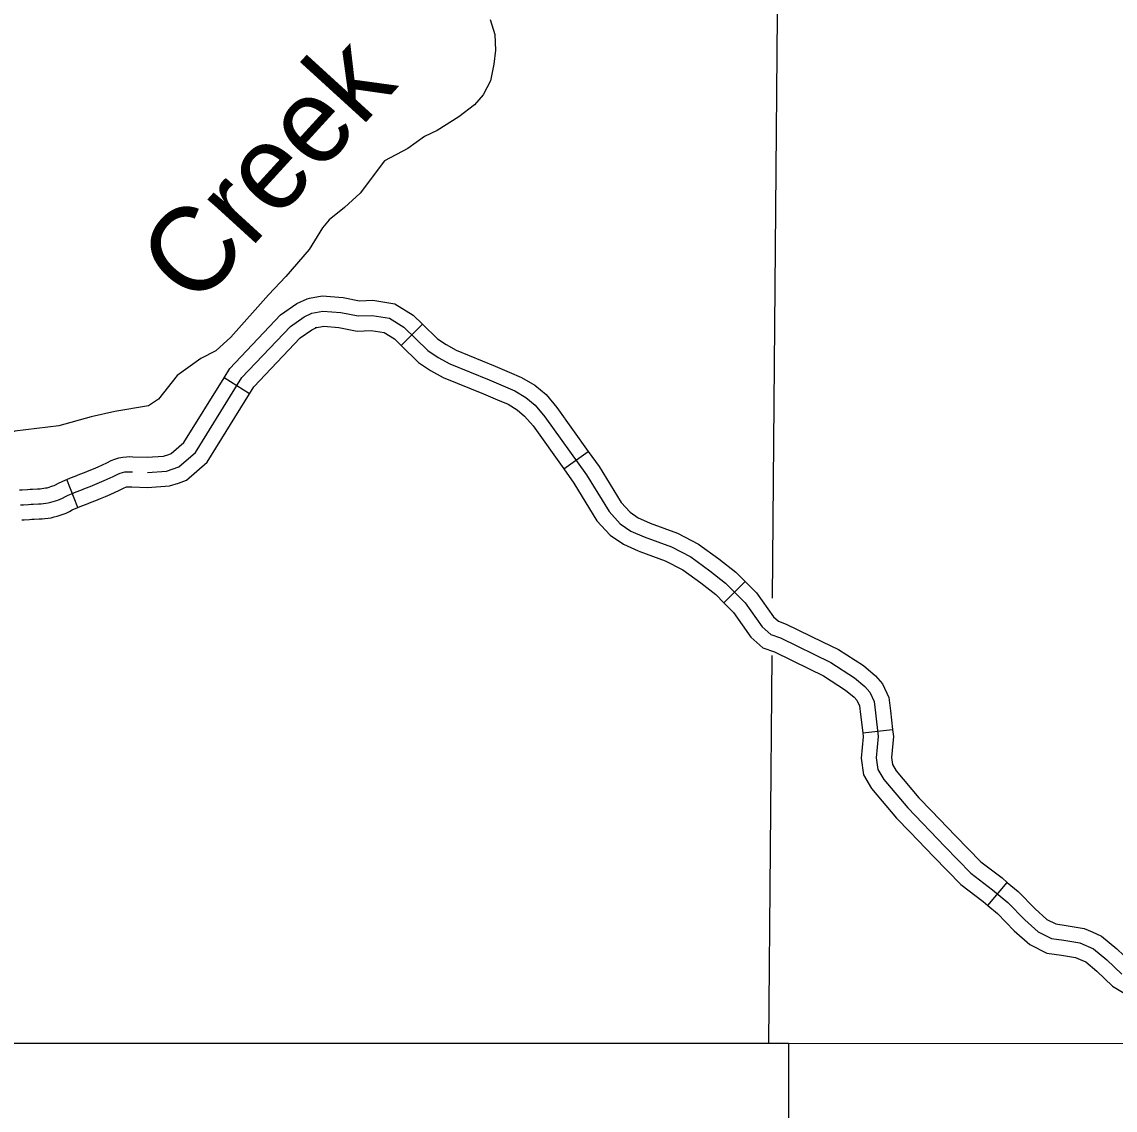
# Model space of a CAD drawing. Extents: x -19 to 366, y -4 to 359.
# Drawn here: x 135.666 to 136.698, y 197.983 to 199.01 of the extents above; entities that cross this region are included whole.
import ezdxf

# ---------------------------------------------------------------- set-up
doc = ezdxf.new("R2010")
doc.units = 0
for name, color, linetype in [('Level 35', 7, 'Continuous'), ('Level 4', 7, 'Continuous'), ('Level 45', 7, 'Continuous'), ('Level 5', 7, 'Continuous'), ('Level 60', 7, 'Continuous')]:
    doc.layers.add(name, color=color, linetype=linetype)

msp = doc.modelspace()

# ---------------------------------------------------------------- linework, layer by layer
at = {"layer": 'Level 35'}
for points in [[(136.108, 199.0123), (136.1126, 198.9983), (136.1131, 198.9835), (136.1116, 198.9702), (136.1083, 198.9546), (136.1015, 198.9413), (136.0932, 198.9318), (136.0785, 198.9207), (136.0582, 198.9078), (136.0461, 198.902), (136.0303, 198.8906), (136.0084, 198.8791), (135.9854, 198.8487), (135.9708, 198.835), (135.9561, 198.8235), (135.95, 198.8159), (135.9373, 198.7954), (135.9154, 198.7699), (135.8989, 198.7527), (135.8635, 198.7128), (135.8492, 198.6998), (135.8352, 198.6926)], [(135.8352, 198.6926), (135.813, 198.6765), (135.7953, 198.6541), (135.7859, 198.648), (135.7542, 198.6426), (135.7319, 198.6375), (135.7013, 198.6291), (135.6597, 198.624), (135.6405, 198.6156), (135.6231, 198.606), (135.5888, 198.582), (135.5534, 198.553), (135.5044, 198.5183), (135.4893, 198.5126), (135.4624, 198.5132), (135.4363, 198.512), (135.4137, 198.5043), (135.3793, 198.4894), (135.3657, 198.4814), (135.3563, 198.4737), (135.3372, 198.4407), (135.3365, 198.4274), (135.3384, 198.4118), (135.3409, 198.4052)]]:
    msp.add_lwpolyline(points, dxfattribs=at)
at = {"layer": 'Level 4'}
msp.add_lwpolyline([(139.2314, 198.0374), (138.3894, 198.0333), (138.3734, 198.0335), (137.3923, 198.046), (137.3636, 198.046), (136.3894, 198.0464), (136.3709, 198.0464), (135.3908, 198.0464), (135.3637, 198.047), (134.4615, 198.0663), (134.4184, 198.067), (133.4674, 198.0826)], dxfattribs=at)
at = {"layer": 'Level 45'}
for p, q in [((136.0243, 198.7048), (136.0442, 198.7251)), ((135.8812, 198.6593), (135.8571, 198.6743)), ((136.1775, 198.5884), (136.2006, 198.6049)), ((135.7193, 198.5521), (135.7087, 198.5784)), ((136.3284, 198.4622), (136.3485, 198.4823)), ((136.4595, 198.3393), (136.4877, 198.3426)), ((136.5776, 198.1765), (136.5959, 198.1982))]:
    msp.add_line(p, q, dxfattribs=at)
for points in [[(135.8571, 198.6743), (135.8626, 198.6832), (135.9103, 198.7337), (135.9256, 198.7444), (135.9356, 198.7489), (135.9378, 198.7494)], [(135.9378, 198.7494), (135.9496, 198.7516), (135.9693, 198.7501), (135.9847, 198.747), (135.9975, 198.7476), (136.0181, 198.7443), (136.0356, 198.7335), (136.0442, 198.7251)], [(135.7848, 198.5851), (135.8028, 198.5863), (135.8145, 198.5903), (135.8302, 198.604), (135.874, 198.6745), (135.9197, 198.7229), (135.9327, 198.732), (135.9399, 198.7353), (135.9504, 198.7373), (135.9673, 198.736), (135.9837, 198.7327), (135.9967, 198.7333), (136.013, 198.7307), (136.0268, 198.7222), (136.0494, 198.7), (136.0592, 198.6935), (136.07, 198.6876), (136.1072, 198.6723), (136.1314, 198.6621), (136.1418, 198.6559), (136.1507, 198.6484), (136.1598, 198.6376), (136.199, 198.5827), (136.2202, 198.5481), (136.2307, 198.5367), (136.2408, 198.5298), (136.2532, 198.5243), (136.279, 198.5148), (136.2973, 198.5053), (136.3152, 198.4922), (136.3302, 198.4805), (136.3485, 198.4622), (136.3645, 198.4393), (136.3727, 198.4321), (136.3818, 198.4289), (136.4295, 198.4057), (136.4517, 198.3913), (136.4615, 198.3831), (136.4661, 198.3779), (136.4703, 198.3688), (136.4716, 198.3583), (136.4742, 198.3358), (136.4723, 198.3158), (136.4739, 198.3047), (136.4794, 198.2953), (136.502, 198.2685), (136.5369, 198.2322), (136.5614, 198.2071), (136.582, 198.1914), (136.5963, 198.1793), (136.6123, 198.163), (136.6251, 198.1515), (136.6375, 198.1453), (136.6492, 198.1437), (136.6642, 198.1411), (136.6773, 198.1355), (136.6897, 198.1251), (136.7038, 198.1117)], [(135.943, 198.7214), (135.9511, 198.723), (135.9654, 198.7219), (135.9826, 198.7184), (135.9959, 198.7191), (136.008, 198.7172), (136.0179, 198.711), (136.0243, 198.7048)], [(136.0442, 198.7251), (136.0584, 198.7111), (136.0666, 198.7057), (136.0761, 198.7004), (136.1127, 198.6854), (136.126, 198.6798)], [(135.8812, 198.6593), (135.8853, 198.6658), (135.929, 198.7121), (135.9398, 198.7196), (135.9442, 198.7217), (135.943, 198.7214)], [(136.0243, 198.7048), (136.0405, 198.6889), (136.0519, 198.6813), (136.0639, 198.6748), (136.1018, 198.6591), (136.115, 198.6536)], [(135.805, 198.6021), (135.8073, 198.6028), (135.8192, 198.6133), (135.8571, 198.6743)], [(136.126, 198.6798), (136.1378, 198.6748), (136.1501, 198.6675), (136.1608, 198.6585), (136.171, 198.6464), (136.2006, 198.6049)], [(135.814, 198.5751), (135.8217, 198.5777), (135.8412, 198.5947), (135.8812, 198.6593)], [(136.115, 198.6536), (136.125, 198.6494), (136.1336, 198.6443), (136.1406, 198.6383), (136.1486, 198.6289), (136.1775, 198.5884)], [(135.7087, 198.5784), (135.7124, 198.5799), (135.7168, 198.5817), (135.7212, 198.5834), (135.7256, 198.5851), (135.7298, 198.5868), (135.734, 198.5886), (135.7382, 198.5905), (135.7466, 198.5941), (135.7507, 198.5962), (135.754, 198.5977), (135.7577, 198.599), (135.7616, 198.5996), (135.7651, 198.5999), (135.7679, 198.6), (135.771, 198.5999), (135.7846, 198.5994), (135.8, 198.6004), (135.805, 198.6021)], [(136.2006, 198.6049), (136.2108, 198.5906), (136.2316, 198.5567), (136.24, 198.5475), (136.2477, 198.5423), (136.2585, 198.5374), (136.259, 198.5373)], [(135.6652, 198.5544), (135.6678, 198.5546), (135.6725, 198.5549), (135.675, 198.5551), (135.6772, 198.5552), (135.682, 198.5554), (135.6845, 198.5556), (135.6867, 198.5557), (135.6891, 198.556), (135.6913, 198.5564), (135.6936, 198.5569), (135.6959, 198.5575), (135.6981, 198.5582), (135.7004, 198.559), (135.7025, 198.5598), (135.7047, 198.5609), (135.7074, 198.5624), (135.7102, 198.5637), (135.7133, 198.565), (135.7177, 198.5667), (135.722, 198.5685), (135.7264, 198.5702), (135.7308, 198.5719), (135.7352, 198.5737), (135.7396, 198.5756), (135.7439, 198.5774), (135.7526, 198.5813), (135.7568, 198.5834), (135.7592, 198.5845), (135.7612, 198.5851), (135.7634, 198.5855), (135.7658, 198.5857), (135.7679, 198.5858), (135.7706, 198.5857)], [(136.1775, 198.5884), (136.1871, 198.5749), (136.2088, 198.5395), (136.2213, 198.5259), (136.2338, 198.5174), (136.2478, 198.5111), (136.2492, 198.5106)], [(135.6641, 198.5686), (135.6668, 198.5687), (135.6716, 198.5691), (135.6741, 198.5692), (135.6765, 198.5694), (135.6812, 198.5696), (135.6835, 198.5697), (135.6852, 198.5699), (135.6871, 198.5701), (135.6887, 198.5704), (135.6903, 198.5707), (135.6921, 198.5712), (135.6938, 198.5717), (135.6955, 198.5723), (135.6967, 198.5728), (135.6982, 198.5735), (135.701, 198.575), (135.7044, 198.5766), (135.7079, 198.5781), (135.7087, 198.5784)], [(135.7193, 198.5521), (135.7229, 198.5535), (135.7273, 198.5552), (135.7317, 198.557), (135.7361, 198.5587), (135.7407, 198.5606), (135.7452, 198.5625), (135.7496, 198.5644), (135.7586, 198.5684), (135.763, 198.5705), (135.7645, 198.5713), (135.7646, 198.5713), (135.7651, 198.5714), (135.7666, 198.5715), (135.768, 198.5715), (135.7702, 198.5715), (135.785, 198.5709), (135.8055, 198.5723), (135.814, 198.5751)], [(135.6663, 198.5402), (135.6687, 198.5404), (135.6735, 198.5407), (135.6759, 198.5409), (135.678, 198.541), (135.6827, 198.5412), (135.6855, 198.5414), (135.6881, 198.5416), (135.6911, 198.542), (135.694, 198.5424), (135.6969, 198.5431), (135.6998, 198.5438), (135.7025, 198.5447), (135.7054, 198.5456), (135.7083, 198.5468), (135.7113, 198.5483), (135.7139, 198.5497), (135.7159, 198.5507), (135.7186, 198.5518), (135.7193, 198.5521)], [(136.259, 198.5373), (136.2847, 198.5278), (136.3047, 198.5174), (136.3238, 198.5036), (136.3397, 198.4911), (136.3485, 198.4823)], [(136.2492, 198.5106), (136.2732, 198.5018), (136.2898, 198.4932), (136.3067, 198.4809), (136.3208, 198.4698), (136.3284, 198.4622)], [(136.3485, 198.4823), (136.3594, 198.4714), (136.3752, 198.4489), (136.38, 198.4446), (136.3873, 198.442), (136.4215, 198.4253)], [(136.3284, 198.4622), (136.3376, 198.453), (136.3539, 198.4298), (136.3653, 198.4197), (136.3763, 198.4158), (136.4091, 198.3998)], [(136.4215, 198.4253), (136.4365, 198.4181), (136.4601, 198.4028), (136.4714, 198.3933), (136.4781, 198.3857), (136.4841, 198.3727), (136.4857, 198.36), (136.4877, 198.3426)], [(136.4091, 198.3998), (136.4225, 198.3933), (136.4433, 198.3798), (136.4515, 198.3729), (136.454, 198.3701), (136.4565, 198.3648), (136.4575, 198.3566), (136.4595, 198.3393)], [(136.4877, 198.3426), (136.4885, 198.3359), (136.4866, 198.3162), (136.4875, 198.3095), (136.4911, 198.3035), (136.5125, 198.278), (136.5244, 198.2657)], [(136.4595, 198.3393), (136.4599, 198.3356), (136.458, 198.3155), (136.4602, 198.2999), (136.4678, 198.287), (136.4914, 198.259), (136.5039, 198.246)], [(136.5244, 198.2657), (136.5471, 198.2421), (136.5708, 198.2177), (136.5909, 198.2025), (136.5959, 198.1982)], [(136.5039, 198.246), (136.5267, 198.2223), (136.552, 198.1964), (136.5731, 198.1803), (136.5776, 198.1765)], [(136.5959, 198.1982), (136.606, 198.1897), (136.6222, 198.1732), (136.6331, 198.1634), (136.6417, 198.1591), (136.6514, 198.1577), (136.6683, 198.1548), (136.6758, 198.1516)], [(136.5776, 198.1765), (136.5867, 198.1689), (136.6025, 198.1527), (136.617, 198.1397), (136.6332, 198.1316), (136.647, 198.1296), (136.6602, 198.1274), (136.6647, 198.1255)], [(136.6758, 198.1516), (136.6848, 198.1477), (136.6992, 198.1356), (136.7124, 198.1231), (136.7224, 198.1171), (136.7343, 198.1118), (136.7498, 198.1101), (136.7592, 198.1085)], [(136.6647, 198.1255), (136.6698, 198.1233), (136.6802, 198.1145), (136.6951, 198.1003), (136.7093, 198.0918), (136.7268, 198.0841), (136.7459, 198.0819), (136.7545, 198.0805)]]:
    msp.add_lwpolyline(points, dxfattribs=at)
at = {"layer": 'Level 5'}
for points in [[(136.3744, 198.4665), (136.3794, 199.0537)], [(136.3709, 198.0464), (136.374, 198.4124)], [(136.3894, 198.0464), (136.3897, 197.3797)]]:
    msp.add_lwpolyline(points, dxfattribs=at)
at = {"layer": 'Level 60'}
for points in [[(139.4406, 1.5315), (139.2511, 10.1473), (139.0608, 18.7633), (138.8699, 27.3793), (138.6784, 35.9956), (138.4861, 44.6119), (138.2932, 53.2285), (138.0997, 61.8451), (137.9055, 70.4619), (137.7106, 79.0789), (137.5151, 87.6959), (137.319, 96.3132), (137.1221, 104.9306), (136.9247, 113.5481), (136.7265, 122.1658), (136.5278, 130.7836), (136.3283, 139.4016), (136.1282, 148.0197), (135.9275, 156.6379), (135.7261, 165.2564), (135.5241, 173.8749), (135.3214, 182.4936), (135.1181, 191.1125), (134.9141, 199.7315), (134.7095, 208.3506), (134.5043, 216.9699), (134.2984, 225.5894), (134.0919, 234.209), (133.8847, 242.8288), (133.6769, 251.4487), (133.4685, 260.0687), (133.2594, 268.6889), (133.0497, 277.3093), (132.8393, 285.9298), (132.6283, 294.5504), (132.4167, 303.1713), (132.2044, 311.7922), (131.9916, 320.4133), (131.778, 329.0346), (131.5639, 337.656), (131.3491, 346.2776)], [(0, 198.1326), (7.1014, 198.137), (14.2028, 198.1503), (21.3042, 198.1724), (28.4055, 198.2034), (35.5068, 198.2433), (42.6081, 198.292), (49.7092, 198.3496), (56.8103, 198.4161), (63.9113, 198.4913), (71.0123, 198.5755), (78.1131, 198.6685), (85.2137, 198.7704), (92.3143, 198.8811), (99.4147, 199.0007), (106.5149, 199.1291), (113.615, 199.2664), (120.7149, 199.4126), (127.8146, 199.5676), (134.9141, 199.7315), (142.0135, 199.9042), (149.1125, 200.0858), (156.2114, 200.2762), (163.31, 200.4755), (170.4084, 200.6837), (177.5065, 200.9007), (184.6043, 201.1265), (191.7018, 201.3612), (198.799, 201.6048), (205.896, 201.8572), (212.9926, 202.1185), (220.0888, 202.3886), (227.1848, 202.6676), (234.2803, 202.9554), (241.3755, 203.2521), (248.4704, 203.5576), (255.5648, 203.872), (262.6589, 204.1952), (269.7525, 204.5273), (276.8457, 204.8682), (283.9385, 205.218), (291.0309, 205.5766), (298.1228, 205.9441), (305.2142, 206.3204), (312.3051, 206.7056), (319.3956, 207.0996), (326.4856, 207.5024), (333.5751, 207.9141), (340.664, 208.3347)], [(0, 189.5162), (7.1121, 189.5206), (14.2243, 189.5339), (21.3364, 189.556), (28.4484, 189.5869), (35.5605, 189.6267), (42.6725, 189.6754), (49.7844, 189.7329), (56.8962, 189.7992), (64.0079, 189.8744), (71.1196, 189.9584), (78.2311, 190.0512), (85.3425, 190.1529), (92.4538, 190.2635), (99.5649, 190.3829), (106.6759, 190.5111), (113.7867, 190.6482), (120.8974, 190.7941), (128.0078, 190.9489), (135.1181, 191.1125), (142.2282, 191.2849), (149.338, 191.4662), (156.4476, 191.6563), (163.5569, 191.8553), (170.666, 192.0631), (177.7749, 192.2798), (184.8835, 192.5053), (191.9917, 192.7396), (199.0997, 192.9828), (206.2074, 193.2348), (213.3147, 193.4956), (220.4218, 193.7653), (227.5285, 194.0438), (234.6348, 194.3312), (241.7408, 194.6274), (248.8464, 194.9324), (255.9516, 195.2463), (263.0564, 195.569), (270.1608, 195.9005), (277.2648, 196.2409), (284.3683, 196.5901), (291.4715, 196.9481), (298.5741, 197.315), (305.6763, 197.6907), (312.7781, 198.0753), (319.8793, 198.4686), (326.9801, 198.8708), (334.0804, 199.2818), (341.1801, 199.7017)]]:
    msp.add_spline(points, degree=3, dxfattribs=at)

# ---------------------------------------------------------------- texts
at = {"layer": 'Level 35'}
msp.add_text('Creek', height=0.08, rotation=47.6097, dxfattribs=at).set_placement((135.8298, 198.7389))

doc.saveas('drawing.dxf')
